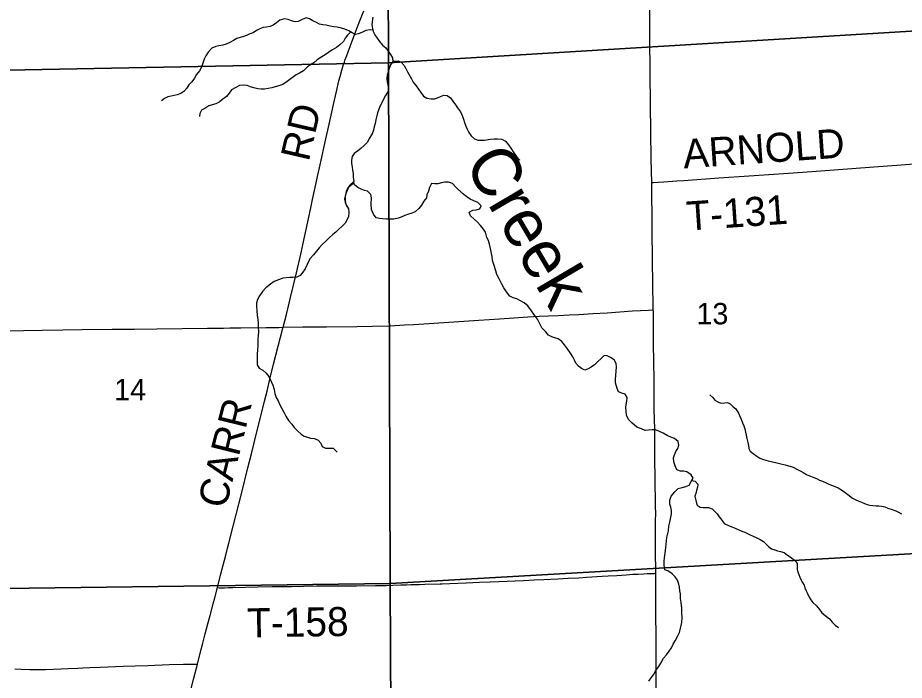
# Model space of a CAD drawing. Extents: x 1985906 to 2360102, y 891258 to 1222054.
# Drawn here: x 2162719 to 2171874, y 1008989 to 1015827 of the extents above; entities that cross this region are included whole.
import ezdxf

# ---------------------------------------------------------------- set-up
doc = ezdxf.new("R2010")
doc.units = 0
for name, color, linetype in [('GM_X_County_Road', 7, 'Continuous'), ('GM_X_County_Road_Text', 7, 'Continuous'), ('GM_X_Minor_River', 7, 'Continuous'), ('GM_X_Minor_River_Text', 7, 'Continuous'), ('GM_X_Section', 7, 'Continuous'), ('GM_X_Section_Text', 7, 'Continuous'), ('GM_X_Township_Road', 7, 'Continuous'), ('GM_X_Township_Road_Text', 7, 'Continuous')]:
    doc.layers.add(name, color=color, linetype=linetype)

msp = doc.modelspace()

# ---------------------------------------------------------------- linework, layer by layer
at = {"layer": 'GM_X_County_Road'}
for points in [[(2165459.5, 1012632.4), (2165493.4, 1012764.8), (2165536.8, 1012939.2), (2165596.2, 1013194.6), (2165641, 1013386.3), (2165691.4, 1013610.3), (2165722.2, 1013753.2), (2165749.8, 1013882.5), (2165764, 1013949.9), (2165790.2, 1014075.3), (2165814.5, 1014187.1), (2165834.6, 1014279.6), (2165883.5, 1014499.8), (2165900, 1014576.5), (2165921.5, 1014667.3), (2165962.5, 1014852.3), (2165979.9, 1014930.3), (2166011, 1015067.5), (2166036.4, 1015175.1), (2166047.4, 1015221), (2166064.5, 1015285.8), (2166072.1, 1015310.4), (2166083.5, 1015346.4), (2166091.8, 1015370), (2166100.9, 1015395.7), (2166116.4, 1015438.4), (2166129.8, 1015474.2), (2166155.5, 1015542.4), (2166200.7, 1015662.1), (2166228, 1015732.2), (2166252.7, 1015794), (2166294.7, 1015897.1)], [(2164780.6, 1009945), (2164781.3, 1009947.7), (2164817.3, 1010088.9), (2164867, 1010278.7), (2164886.2, 1010352.4), (2164900, 1010405.7), (2164944.5, 1010579.8), (2165028.5, 1010913.9), (2165095.4, 1011181.3), (2165131.9, 1011327.5), (2165160.1, 1011439.8), (2165267.9, 1011868.5), (2165293.7, 1011973.4), (2165324, 1012096.7), (2165361.8, 1012250.3), (2165457, 1012622.6), (2165459.5, 1012632.4)], [(2164575.3, 1009155.6), (2164611.4, 1009295.1), (2164627.8, 1009357.7), (2164656.4, 1009467.3), (2164683.7, 1009572.7), (2164706.1, 1009657.6), (2164737.7, 1009778.6), (2164753.9, 1009840.6), (2164780.6, 1009945)], [(2164465.2, 1008726.8), (2164538, 1009009.5), (2164575.3, 1009155.6)]]:
    msp.add_lwpolyline(points, dxfattribs=at)
at = {"layer": 'GM_X_Minor_River'}
for points in [[(2166385.1, 1015834.6), (2166377.3, 1015758.3), (2166383.4, 1015716.2), (2166389.4, 1015684.1), (2166407.5, 1015650), (2166429.6, 1015615.9), (2166453.7, 1015581.8), (2166485.8, 1015545.8), (2166521.8, 1015517.7), (2166545.9, 1015481.7), (2166568, 1015449.6), (2166588.1, 1015413.5), (2166592.2, 1015377.3), (2166568.2, 1015341.2), (2166556.3, 1015303), (2166544.4, 1015266.8), (2166534.5, 1015234.7), (2166530.5, 1015198.5), (2166532.6, 1015164.4), (2166548.8, 1015100.2), (2166542.8, 1015068), (2166516.9, 1015025.8), (2166463.1, 1014917.3)], [(2166386.7, 1015698.5), (2166357.4, 1015704.1), (2166315.4, 1015695.9), (2166279.4, 1015677.8), (2166237.4, 1015661.6), (2166205.4, 1015655.5), (2166173.4, 1015671.5), (2166139.3, 1015691.5), (2166097.3, 1015709.5), (2166063.2, 1015721.4), (2166019.2, 1015729.4), (2165983.2, 1015733.3), (2165947.1, 1015741.2), (2165905.1, 1015749.2), (2165871.1, 1015755.1), (2165837, 1015761.1), (2165803, 1015779), (2165764.9, 1015797), (2165732.9, 1015815), (2165698.8, 1015825), (2165654.9, 1015808.8), (2165614.9, 1015788.6), (2165582.9, 1015786.5), (2165546.9, 1015794.5), (2165512.8, 1015810.5), (2165472.8, 1015816.4), (2165426.8, 1015802.2), (2165390.8, 1015774), (2165356.9, 1015751.9), (2165324.9, 1015737.8), (2165286.9, 1015729.6), (2165252.9, 1015725.5), (2165218.9, 1015711.4), (2165184.9, 1015695.3), (2165149, 1015673.1), (2165117, 1015661), (2165081, 1015644.8), (2165049, 1015632.7), (2165017, 1015624.6), (2164981, 1015614.5), (2164947.1, 1015592.3), (2164909.1, 1015572.1), (2164871.1, 1015556), (2164837.1, 1015545.9), (2164797.1, 1015537.7), (2164765.1, 1015529.6), (2164725.1, 1015513.5), (2164685.2, 1015471.2), (2164661.3, 1015435), (2164643.4, 1015400.8), (2164615.5, 1015316.4), (2164595.6, 1015280.2), (2164565.7, 1015240), (2164543.7, 1015203.8), (2164517.8, 1015165.6), (2164485.9, 1015133.4), (2164464, 1015099.2), (2164436, 1015065), (2164402, 1015044.9), (2164366.1, 1015030.7), (2164302.1, 1015018.5), (2164270.1, 1015010.4), (2164236.1, 1014994.3), (2164204.1, 1014968.1)], [(2166157.4, 1015680.9), (2166123.4, 1015647.3), (2166101.5, 1015615.1), (2166083.5, 1015582.9), (2166045.6, 1015546.7), (2166011.6, 1015520.5), (2165961.7, 1015492.3), (2165927.7, 1015470.1), (2165893.8, 1015444), (2165857.8, 1015423.8), (2165809.8, 1015393.6), (2165775.9, 1015361.4), (2165743.9, 1015341.2), (2165712, 1015319), (2165670, 1015278.8), (2165630.1, 1015256.6), (2165594.1, 1015236.4), (2165502.2, 1015167.9), (2165458.3, 1015137.7), (2165414.3, 1015125.6), (2165378.3, 1015115.5), (2165344.3, 1015105.3), (2165306.3, 1015097.2), (2165266.3, 1015089.1), (2165234.3, 1015089), (2165198.3, 1015094.9), (2165156.2, 1015102.9), (2165124.2, 1015112.8), (2165088.1, 1015126.8), (2165050.1, 1015132.8), (2165008.1, 1015126.6), (2164970.1, 1015108.5), (2164928.2, 1015082.3), (2164902.2, 1015048.1), (2164876.3, 1015015.9), (2164836.3, 1014985.7), (2164800.4, 1014957.5), (2164766.4, 1014939.3), (2164728.4, 1014929.2), (2164692.4, 1014917.1), (2164650.5, 1014890.9), (2164618.5, 1014872.7), (2164598.6, 1014840.5), (2164596.6, 1014806.4)], [(2166592, 1015378.5), (2166646.2, 1015381.5), (2166678.2, 1015369.5), (2166710.3, 1015335.5), (2166726.4, 1015303.4), (2166742.5, 1015269.3), (2166786.6, 1015197.1), (2166802.7, 1015161), (2166834.8, 1015122.9), (2166856.9, 1015088.8), (2166881, 1015054.8), (2166909.1, 1015018.7), (2166943.1, 1014998.7), (2166987.2, 1014990.8), (2167021.2, 1014990.9), (2167053.2, 1014999), (2167085.2, 1015015.1), (2167119.1, 1015027.2), (2167155.2, 1015023.3), (2167189.2, 1014999.3), (2167211.3, 1014965.2), (2167239.4, 1014929.1), (2167259.5, 1014897.1), (2167291.6, 1014857), (2167307.7, 1014816.9), (2167323.8, 1014780.8), (2167333.8, 1014746.7), (2167345.9, 1014708.5), (2167360, 1014676.4), (2167378.1, 1014644.4), (2167402.2, 1014608.3), (2167436.2, 1014576.2), (2167470.3, 1014564.3), (2167504.3, 1014562.3), (2167540.3, 1014564.4), (2167596.3, 1014574.6), (2167638.3, 1014576.7), (2167674.3, 1014578.8), (2167716.4, 1014574.9), (2167754.4, 1014552.9), (2167786.5, 1014514.8), (2167810.6, 1014480.8), (2167840.7, 1014432.6), (2167870.8, 1014396.6), (2167904.9, 1014358.5)], [(2166463.1, 1014917.3), (2166449.2, 1014883.1), (2166435.3, 1014844.9), (2166417.4, 1014772.6), (2166411.5, 1014734.4), (2166399.6, 1014700.3), (2166391.7, 1014666.1), (2166377.7, 1014627.9), (2166349.8, 1014581.7), (2166331.9, 1014543.5), (2166296, 1014509.3), (2166262, 1014477.1), (2166226.1, 1014450.9), (2166194.1, 1014426.7), (2166172.2, 1014394.5), (2166164.2, 1014358.4), (2166166.3, 1014322.2), (2166172.4, 1014288.1), (2166176.5, 1014254), (2166182.6, 1014219.9), (2166184.6, 1014181.7), (2166188.7, 1014137.6), (2166172.8, 1014105.4), (2166138.8, 1014079.2), (2166120.9, 1014045), (2166109, 1014012.9), (2166101, 1013980.7), (2166099.1, 1013946.6), (2166103.2, 1013912.5), (2166119.3, 1013880.4)], [(2166196.8, 1014103.5), (2166186.7, 1014133.5), (2166152.8, 1014103.3), (2166128.9, 1014071.2), (2166110.9, 1014033), (2166099, 1013986.8), (2166095.1, 1013954.6), (2166099.2, 1013922.5), (2166115.2, 1013890.4), (2166135.3, 1013854.3), (2166139.4, 1013820.2), (2166133.5, 1013774), (2166099.6, 1013705.7), (2166067.7, 1013673.5), (2166035.8, 1013645.3), (2166003.8, 1013615.1), (2165971.9, 1013588.9), (2165935.9, 1013556.7), (2165902, 1013522.5), (2165864, 1013486.3), (2165832.1, 1013452), (2165804.2, 1013417.9), (2165772.2, 1013379.6), (2165734.3, 1013337.4), (2165708.4, 1013281.1), (2165688.5, 1013236.9), (2165664.6, 1013202.7), (2165636.7, 1013166.5), (2165600.7, 1013150.3), (2165560.7, 1013146.2), (2165528.7, 1013146.1), (2165456.6, 1013137.9), (2165410.7, 1013123.8), (2165368.7, 1013105.6), (2165328.7, 1013077.4), (2165282.8, 1013041.2), (2165246.9, 1013002.9), (2165217, 1012956.7), (2165195, 1012920.5), (2165185.1, 1012886.3), (2165183.2, 1012846.2), (2165187.3, 1012804), (2165193.4, 1012753.8), (2165197.5, 1012715.7), (2165201.6, 1012671.5), (2165201.7, 1012633.4), (2165203.8, 1012585.2), (2165201.8, 1012549), (2165199.9, 1012514.9), (2165198, 1012476.8), (2165200.1, 1012440.6), (2165196.2, 1012400.4), (2165192.3, 1012356.3), (2165190.3, 1012322.1), (2165190.4, 1012280), (2165192.5, 1012245.8), (2165212.6, 1012209.8), (2165248.6, 1012189.8), (2165280.7, 1012161.7), (2165312.8, 1012123.6), (2165334.9, 1012073.5), (2165355, 1012033.4), (2165367.1, 1011991.3), (2165375.2, 1011949.1), (2165389.3, 1011909), (2165407.4, 1011872.9), (2165427.5, 1011830.8), (2165445.6, 1011794.7), (2165469.7, 1011748.6), (2165487.8, 1011716.5), (2165515.9, 1011670.4), (2165550, 1011632.3), (2165574.1, 1011598.2), (2165608.2, 1011564.2), (2165646.2, 1011530.1), (2165678.3, 1011510.1), (2165710.3, 1011498.2), (2165742.4, 1011488.2), (2165784.4, 1011484.3), (2165820.4, 1011468.3), (2165848.5, 1011436.2), (2165862.6, 1011402.1), (2165898.7, 1011386.2), (2165938.7, 1011384.3), (2165976.7, 1011384.3), (2166016.8, 1011342.3)], [(2168397.3, 1012410.1), (2168365.2, 1012452.2), (2168339.1, 1012486.2), (2168301.1, 1012512.2), (2168265, 1012524.2), (2168233, 1012532.2), (2168201, 1012552.2), (2168170.9, 1012586.2), (2168132.8, 1012628.3), (2168114.7, 1012660.4), (2168086.6, 1012714.5), (2168056.4, 1012756.6), (2168024.3, 1012800.7), (2167986.2, 1012852.8), (2167950.1, 1012884.9), (2167910.1, 1012906.9), (2167872, 1012924.8), (2167834, 1012934.8), (2167801.9, 1012954.8), (2167765.8, 1012996.9), (2167739.7, 1013041), (2167717.6, 1013079.1), (2167689.5, 1013131.2), (2167667.4, 1013177.3), (2167655.3, 1013215.4), (2167635.1, 1013281.7), (2167623.1, 1013321.8), (2167617, 1013363.9), (2167606.9, 1013412.1), (2167600.8, 1013444.2), (2167592.7, 1013476.3), (2167580.6, 1013526.5), (2167562.5, 1013560.6), (2167548.4, 1013612.8), (2167530.3, 1013644.8), (2167498.2, 1013682.9), (2167466.1, 1013717), (2167432.1, 1013749), (2167394, 1013783), (2167381.9, 1013821.2), (2167417.8, 1013841.3), (2167453.9, 1013845.4), (2167489.8, 1013853.5), (2167503.8, 1013885.7), (2167471.7, 1013919.8), (2167429.6, 1013937.7), (2167389.6, 1013955.7), (2167355.5, 1013977.7), (2167311.4, 1014011.7), (2167243.3, 1014079.8), (2167209.2, 1014115.9), (2167169.1, 1014131.9), (2167131.1, 1014131.8), (2167095.1, 1014123.7), (2167057.1, 1014113.5), (2167025.1, 1014113.5), (2166993.1, 1014115.4), (2166971.2, 1014075.2), (2166961.2, 1014039), (2166945.3, 1014000.8), (2166939.4, 1013968.7), (2166911.5, 1013934.5), (2166889.5, 1013894.3), (2166859.6, 1013860.1), (2166821.7, 1013823.8), (2166787.7, 1013811.7), (2166755.7, 1013801.6), (2166715.7, 1013785.4), (2166679.7, 1013767.3), (2166647.7, 1013757.2), (2166601.7, 1013749), (2166567.7, 1013746.9), (2166527.7, 1013748.9), (2166489.7, 1013750.8), (2166453.7, 1013754.7), (2166421.6, 1013762.7), (2166391.5, 1013800.7), (2166371.4, 1013846.9), (2166369.3, 1013905.1), (2166373.2, 1013969.3), (2166365.1, 1014003.5), (2166331, 1014037.5), (2166299, 1014045.5), (2166266.9, 1014059.4), (2166232.9, 1014075.4), (2166196.8, 1014103.5)], [(2169534.2, 1009447.3), (2169552.1, 1009481.4), (2169575.9, 1009583.9), (2169579.8, 1009632.1), (2169577.7, 1009684.3), (2169575.6, 1009734.5), (2169569.5, 1009790.7), (2169563.4, 1009832.8), (2169561.3, 1009881), (2169557.2, 1009913.1), (2169553.1, 1009949.3), (2169547, 1009981.4), (2169532.9, 1010021.5), (2169506.9, 1010055.6), (2169476.8, 1010087.6), (2169432.7, 1010117.6), (2169400.7, 1010129.6), (2169394.6, 1010175.8), (2169394.5, 1010217.9), (2169396.4, 1010254.1), (2169404.3, 1010300.3), (2169412.2, 1010360.5), (2169414.1, 1010392.7), (2169420, 1010428.8), (2169421.9, 1010462.9), (2169437.8, 1010531.2), (2169443.7, 1010579.4), (2169451.6, 1010619.6), (2169461.5, 1010673.9), (2169469.4, 1010706), (2169471.3, 1010742.2), (2169463.3, 1010776.3), (2169453.2, 1010808.4), (2169453.1, 1010846.5), (2169467, 1010888.7), (2169504.9, 1010933), (2169538.9, 1010967.2), (2169578.9, 1010979.3), (2169618.9, 1010989.5), (2169650.9, 1011003.6), (2169674.8, 1011039.8), (2169694.7, 1011074), (2169674.6, 1011110.1), (2169628.5, 1011140.1), (2169594.5, 1011148), (2169562.5, 1011147.9), (2169526.5, 1011161.9), (2169508.4, 1011202), (2169494.3, 1011244.2), (2169492.2, 1011284.3), (2169502.1, 1011316.5), (2169516, 1011348.6), (2169534, 1011382.8), (2169545.9, 1011416.9), (2169537.8, 1011455.1), (2169499.7, 1011485.1), (2169463.7, 1011499.1), (2169425.7, 1011515), (2169385.6, 1011541), (2169347.5, 1011557), (2169305.5, 1011573), (2169269.5, 1011574.9), (2169231.5, 1011568.8), (2169199.5, 1011566.7), (2169159.4, 1011582.7), (2169111.3, 1011602.6), (2169061.2, 1011646.7), (2169027.1, 1011680.8), (2169007, 1011724.9), (2169001, 1011765), (2168998.9, 1011803.2), (2169002.8, 1011835.3), (2169008.7, 1011869.4), (2169012.7, 1011907.6), (2168990.6, 1011941.7), (2168956.5, 1011951.6), (2168922.5, 1011967.6), (2168910.4, 1012001.7), (2168892.3, 1012059.9), (2168892.2, 1012096), (2168896.1, 1012136.2), (2168900, 1012180.4), (2168901.9, 1012224.6), (2168897.8, 1012258.7), (2168877.8, 1012294.8), (2168841.7, 1012320.8), (2168805.6, 1012338.8), (2168773.6, 1012340.7), (2168739.7, 1012306.5), (2168707.7, 1012278.3), (2168675.8, 1012244.1), (2168639.8, 1012221.9), (2168607.9, 1012203.8), (2168573.9, 1012189.7), (2168541.8, 1012205.6), (2168509.8, 1012229.6), (2168483.7, 1012261.7), (2168469.6, 1012293.8), (2168451.5, 1012327.9), (2168427.5, 1012364), (2168397.3, 1012410.1)], [(2169865.6, 1011935.5), (2169898, 1011907.6), (2169916.3, 1011879.7), (2169954.6, 1011859.9), (2169984.8, 1011850.1), (2170020.9, 1011852.4), (2170047, 1011856.6), (2170077.2, 1011840.8), (2170103.5, 1011814.9), (2170135.9, 1011789.1), (2170162.3, 1011747.1), (2170172.6, 1011721.1), (2170189, 1011685.1), (2170203.4, 1011645.1), (2170217.7, 1011615.1), (2170228, 1011583), (2170234.3, 1011549), (2170242.6, 1011518.9), (2170248.9, 1011484.8), (2170257.3, 1011444.7), (2170263.6, 1011410.7), (2170269.8, 1011382.6), (2170282.1, 1011354.6), (2170314.4, 1011330.8), (2170350.8, 1011300.9), (2170381.1, 1011281.1), (2170421.4, 1011267.4), (2170467.7, 1011253.7), (2170513.9, 1011242), (2170556.2, 1011232.3), (2170584.3, 1011226.5), (2170612.5, 1011218.8), (2170642.7, 1011211), (2170668.8, 1011205.2), (2170727.2, 1011187.6), (2170769.6, 1011163.8), (2170803.8, 1011146), (2170830, 1011134.2), (2170862.3, 1011114.4), (2170894.6, 1011100.6), (2170932.8, 1011084.8), (2170973.2, 1011067.1), (2170999.3, 1011055.2), (2171027.5, 1011043.4), (2171065.8, 1011027.7), (2171094.1, 1011011.9), (2171122.3, 1011002), (2171148.4, 1010992.2), (2171190.7, 1010974.5), (2171237.1, 1010948.8), (2171289.7, 1010907), (2171340.2, 1010869.3), (2171372.5, 1010851.5), (2171398.7, 1010839.7), (2171432.9, 1010825.9), (2171463.1, 1010814.1), (2171491.3, 1010804.3), (2171517.5, 1010796.5), (2171547.6, 1010792.7), (2171583.8, 1010791), (2171609.9, 1010789.2), (2171640, 1010785.4), (2171672.2, 1010779.7), (2171704.5, 1010765.9), (2171748.7, 1010752.2), (2171787, 1010738.4), (2171813.2, 1010724.6), (2171843.5, 1010706.8)], [(2169681.6, 1011051.4), (2169714.6, 1011042.8), (2169740.9, 1011012.9), (2169739.2, 1010982.8), (2169729.5, 1010946.5), (2169719.7, 1010916.3), (2169711.9, 1010888.2), (2169718.2, 1010858.1), (2169726.4, 1010830), (2169736.7, 1010798), (2169767, 1010776.2), (2169797.2, 1010772.4), (2169825.3, 1010772.6), (2169851.4, 1010770.8), (2169889.7, 1010757.1), (2169918, 1010731.2), (2169940.3, 1010705.3), (2169962.6, 1010677.4), (2169991, 1010641.5), (2170013.4, 1010605.5), (2170063.8, 1010583.8), (2170092, 1010572), (2170126.2, 1010558.2), (2170164.5, 1010540.5), (2170196.8, 1010526.7), (2170227, 1010516.9), (2170253.2, 1010505.1), (2170283.4, 1010489.3), (2170311.6, 1010475.4), (2170349.9, 1010457.7), (2170384.2, 1010441.9), (2170420.5, 1010422.1), (2170446.8, 1010394.2), (2170473.1, 1010370.3), (2170503.4, 1010346.5), (2170537.7, 1010334.7), (2170565.9, 1010324.9), (2170596, 1010317.1), (2170632.3, 1010307.4), (2170668.6, 1010281.6), (2170696.9, 1010263.8), (2170727.2, 1010239.9), (2170753.5, 1010220), (2170767.7, 1010194), (2170766, 1010161.9), (2170766.2, 1010133.8), (2170776.6, 1010097.8), (2170803.2, 1010037.7), (2170821.6, 1009999.7), (2170839.9, 1009971.8), (2170846.1, 1009943.7), (2170858.4, 1009917.7), (2170872.7, 1009883.7), (2170893.1, 1009845.7), (2170907.4, 1009817.7), (2170927.7, 1009791.8), (2170968.2, 1009758), (2170998.6, 1009718.1), (2171021, 1009686.1), (2171071.5, 1009648.4), (2171099.8, 1009624.5), (2171130.2, 1009588.7), (2171158.6, 1009558.8), (2171192.9, 1009534.9)], [(2169235.1, 1008978.7), (2169261, 1009012.9), (2169283, 1009045.1), (2169308.9, 1009091.3), (2169340.8, 1009131.6), (2169360.7, 1009165.8), (2169388.6, 1009218), (2169418.6, 1009252.2), (2169444.5, 1009288.4), (2169468.4, 1009322.6), (2169486.4, 1009360.8), (2169508.3, 1009395), (2169534.2, 1009447.3)]]:
    msp.add_lwpolyline(points, dxfattribs=at)
at = {"layer": 'GM_X_Section'}
for points in [[(2161149.4, 1020530.8), (2166528.3, 1020607.7), (2166548.2, 1015362.6), (2161183.5, 1015259.7)], [(2166528.3, 1020607.7), (2171943.9, 1020590.8), (2172003.2, 1015692.2), (2166548.2, 1015362.6)], [(2172009.3, 1015418.1), (2171996.2, 1010296.8), (2166565.1, 1009987.4), (2166548.2, 1015362.6), (2172003.2, 1015692.2)], [(2161183.5, 1015259.7), (2166548.2, 1015362.6), (2166565.1, 1009987.4), (2161238.2, 1009918.9)], [(2172002.1, 1010050.7), (2172062.7, 1004709.9), (2166591.9, 1004620.3), (2166565.1, 1009987.4), (2171996.2, 1010296.8)], [(2161238.2, 1009918.9), (2166565.1, 1009987.4), (2166591.9, 1004620.3), (2161267.2, 1004531.8)]]:
    msp.add_lwpolyline(points, close=True, dxfattribs=at)
at = {"layer": 'GM_X_Township_Road'}
for points in [[(2169266.1, 1014127.1), (2169261.5, 1014372.7), (2169256.8, 1014651.5), (2169252.6, 1014930.4), (2169249.3, 1015258.5), (2169248.1, 1015389.4), (2169247.9, 1015488.1), (2169246.4, 1015717.7), (2169247.4, 1015947.2), (2169247.3, 1016242.5), (2169245.6, 1016554.3), (2169243.9, 1016767.6), (2169245.2, 1017194.1), (2169247.5, 1017850.2), (2169245.3, 1018135.1)], [(2169266.1, 1014127.1), (2169282.1, 1014127.8), (2169333.2, 1014129.9), (2169391.5, 1014133.7), (2169524.8, 1014142.8), (2169599, 1014147.8), (2169960.4, 1014173.5), (2170270.3, 1014196.6), (2170678.4, 1014222.6), (2170872.4, 1014237.6), (2171149.8, 1014257.2), (2171557.6, 1014288.9), (2171795.4, 1014305.4), (2171932.7, 1014314.8), (2171996.5, 1014318.7)], [(2169282.4, 1012813.8), (2169277.3, 1013109.4), (2169275.4, 1013289.8), (2169270.2, 1013667.2), (2169266.5, 1014110.2), (2169266.1, 1014127.1)], [(2165459.5, 1012632.4), (2165662.8, 1012636.8), (2165908.8, 1012638.3), (2166220.3, 1012641.4), (2166384.2, 1012645.4), (2166564.5, 1012648.8), (2166711.9, 1012656.3), (2166810.1, 1012661.5), (2167170.1, 1012684.6), (2167481, 1012705.7), (2167693.9, 1012718.6), (2167840.9, 1012728.3), (2167988.1, 1012739.9), (2168102.8, 1012745.9), (2168201.1, 1012749.9), (2168299.3, 1012753.7), (2168413.6, 1012759.8), (2168511.6, 1012765.2), (2168658.9, 1012773.9), (2168806.2, 1012782.4), (2169067.7, 1012800.6), (2169231.3, 1012809.9), (2169269.5, 1012812.8), (2169282.4, 1012813.8)], [(2169292.2, 1011784.2), (2169292.5, 1011834.8), (2169292.2, 1011880.1), (2169289.4, 1012093.1), (2169286.9, 1012273.3), (2169285.1, 1012469.9), (2169282.7, 1012797.8), (2169282.4, 1012813.8)], [(2162502.8, 1012596.8), (2162778.9, 1012600.2), (2162973.3, 1012602.1), (2163186.6, 1012607.2), (2163383.4, 1012609.2), (2163695.1, 1012613.1), (2163810, 1012612.7), (2163924.7, 1012612.6), (2164154.1, 1012616.7), (2164416.5, 1012620.1), (2164679, 1012624), (2164842.9, 1012624.9), (2164908.4, 1012625.7), (2165023.2, 1012628), (2165285.7, 1012629.6), (2165416.8, 1012631.4), (2165459.5, 1012632.4)], [(2169306.8, 1010092.9), (2169306.8, 1010097.2), (2169303.8, 1010326.8), (2169304.7, 1010441.5), (2169304.3, 1010514.3), (2169304.5, 1010568.7), (2169305, 1010600.4), (2169305.8, 1010648.6), (2169307.4, 1010697.2), (2169305.4, 1010795.7), (2169301.8, 1011073.8), (2169299.3, 1011270.5), (2169299.2, 1011450.5), (2169297, 1011581.5), (2169292.2, 1011784.2)], [(2167102.9, 1009985.8), (2167180.2, 1009989), (2167350.1, 1009995.3), (2167489.1, 1010001.5), (2167596, 1010006), (2167688.3, 1010009.6), (2167940.3, 1010019.4), (2168050.8, 1010024.9), (2168153.1, 1010030), (2168301.3, 1010037.3), (2168401.6, 1010042.6), (2168513.7, 1010048), (2168592, 1010052.5), (2168753.9, 1010061.9), (2168817.7, 1010066.2), (2168906, 1010071.9), (2168957.7, 1010075.3), (2169002.1, 1010078.3), (2169071.1, 1010082.9), (2169125.3, 1010085.8), (2169180.2, 1010088.9), (2169217.3, 1010090.7), (2169259.4, 1010092), (2169292.3, 1010092.6), (2169306.8, 1010092.9)], [(2169337, 1004672.7), (2169336, 1004869.8), (2169335.8, 1005050.2), (2169331.5, 1005246.5), (2169327.8, 1005590.2), (2169325.3, 1006033), (2169321.7, 1006442.9), (2169314.6, 1007098.9), (2169313, 1007377.6), (2169312.2, 1007525.2), (2169310.8, 1007722.1), (2169311.4, 1008082.8), (2169312.6, 1008360.9), (2169311.5, 1008590.7), (2169311.8, 1008721.8), (2169311.7, 1008934.7), (2169310.7, 1009033.3), (2169311, 1009163.2), (2169311.1, 1009310.4), (2169310.4, 1009441.4), (2169308.8, 1009671), (2169307.6, 1009851.4), (2169307.8, 1009966.1), (2169306.8, 1010092.9)], [(2164780.6, 1009945), (2164802.5, 1009944.7), (2164824.5, 1009944.3), (2164854.1, 1009944.5), (2164893.9, 1009945.3), (2164940.6, 1009946), (2165198.3, 1009953.4), (2165346.2, 1009956.3), (2165544.9, 1009958), (2165669.9, 1009960.7), (2165807.7, 1009963.6), (2165893.7, 1009964.1), (2166021.1, 1009963.6), (2166218.2, 1009964.3), (2166414.7, 1009967.2), (2166522.2, 1009968.8), (2166590.9, 1009970.2), (2166674.3, 1009972.8), (2166698.7, 1009973.4), (2166734.2, 1009974.7), (2166778.5, 1009976.3), (2166832.9, 1009977.5), (2166869.3, 1009978.6), (2166921.8, 1009980.2), (2167080.2, 1009984.8), (2167102.9, 1009985.8)], [(2162688, 1009106.5), (2162754.4, 1009103.2), (2162844.2, 1009101.3), (2162940.2, 1009099.5), (2163006, 1009101), (2163087.9, 1009102.9), (2163240.7, 1009110), (2163338.9, 1009114.6), (2163393, 1009117), (2163464.7, 1009120.4), (2163570.9, 1009124.3), (2163808.8, 1009133), (2163930.6, 1009137), (2164062.8, 1009142.1), (2164283.9, 1009150.6), (2164431.3, 1009154.3), (2164509.1, 1009156.2), (2164575.3, 1009155.6)]]:
    msp.add_lwpolyline(points, dxfattribs=at)

# ---------------------------------------------------------------- texts
at = {"layer": 'GM_X_County_Road_Text'}
for s, rotation, p in [('RD', 77.04501, (2165723.8, 1014334.1)), ('CARR', 76.02175, (2164866.2, 1010750.2))]:
    msp.add_text(s, height=300, rotation=rotation, dxfattribs=at).set_placement(p)
at = {"layer": 'GM_X_Minor_River_Text'}
msp.add_text('Creek', height=500.14, rotation=300.4666, dxfattribs=at).set_placement((2167321.4, 1014326.3))
at = {"layer": 'GM_X_Section_Text'}
for s, p in [('13', (2169728.4, 1012662.9)), ('14', (2163715.8, 1011879.1))]:
    msp.add_text(s, height=221, rotation=0.00001, dxfattribs=at).set_placement(p)
at = {"layer": 'GM_X_Township_Road_Text'}
for s, rotation, p in [('ARNOLD', 3.9332, (2169597.7, 1014271.9)), ('T-131', 3.9254, (2169633.1, 1013630)), ('T-158', 0.81735, (2165089.8, 1009431.5))]:
    msp.add_text(s, height=300, rotation=rotation, dxfattribs=at).set_placement(p)

doc.saveas('drawing.dxf')
